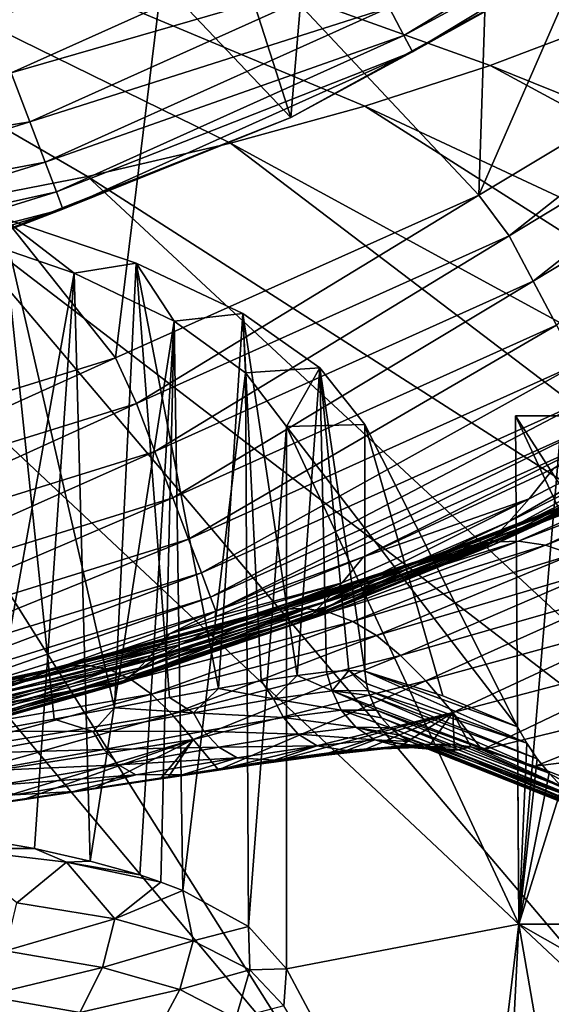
# Model space of a CAD drawing. Header units: metres. Extents: x -92 to 264, y -100 to 50.
# Tile 547 of 721: x 203.9 to 205.82, y 4.94 to 8.49. Entities that reach past the tile are written whole.
import ezdxf

# ---------------------------------------------------------------- set-up
doc = ezdxf.new("R2010")
doc.units = ezdxf.units.M
doc.layers.add('solid_21062050_01', color=7, linetype='CONTINUOUS')

msp = doc.modelspace()

# ---------------------------------------------------------------- linework, layer by layer
at = {"layer": 'solid_21062050_01'}
for points in [[(205.555817, 7.853329), (205.614304, 9.653666), (206.678879, 10.427173)], [(205.555817, 7.853329), (206.678879, 10.427173), (206.794083, 8.597695)], [(200, 10.326535, 178.373016), (203.604004, 7.815354, 184.767273), (204.145508, 7.920731, 184.474396)], [(200, 10.326535, 178.373016), (204.145508, 7.920731, 184.474396), (204.660294, 8.040545, 184.141418)], [(200, 10.326535, 178.373016), (204.660294, 8.040545, 184.141418), (205.145004, 8.174022, 183.770493)], [(200, 10.326535, 178.373016), (205.145004, 8.174022, 183.770493), (205.596497, 8.3203, 183.364014)], [(200, 10.326535, 178.373016), (205.596497, 8.3203, 183.364014), (206.011826, 8.478436, 182.924591)], [(200, 10.326535, 178.373016), (206.011826, 8.478436, 182.924591), (206.38829, 8.647404, 182.455078)], [(204.877975, 8.133759, -1.041631), (204.440552, 9.495459, -35.04163), (205.019958, 9.805163, -35.04163)], [(206.138748, 8.826874, -1.041631), (204.877975, 8.133759, -1.041631), (205.019958, 9.805163, -35.04163)], [(205.555817, 7.853329), (204.461288, 9.019773), (205.614304, 9.653666)], [(204.877975, 8.133759, -1.041631), (203.842117, 9.224312, -35.04163), (204.440552, 9.495459, -35.04163)], [(204.877975, 8.133759, -1.041631), (203.540283, 7.604127, -1.041631), (203.842117, 9.224312, -35.04163)], [(205.232544, 8.530224, -0.402698), (205.285583, 8.42916, -0.599173), (206.460953, 9.139695, -0.599173)], [(206.460953, 9.139695, -0.599173), (205.285583, 8.42916, -0.599173), (206.498917, 9.084689, -0.816342)], [(205.285583, 8.42916, -0.599173), (205.31665, 8.369979, -0.816342), (206.498917, 9.084689, -0.816342)], [(206.498917, 9.084689, -0.816342), (205.31665, 8.369979, -0.816342), (206.138748, 8.826874, -1.041631)], [(204.24649, 7.267087), (203.23793, 8.535375), (204.461288, 9.019773)], [(204.24649, 7.267087), (204.461288, 9.019773), (205.555817, 7.853329)], [(205.072464, 8.835236, -0.110815), (203.795151, 8.493019, -0.030477), (203.870514, 8.294285, -0.110815)], [(205.072464, 8.835236, -0.110815), (203.870514, 8.294285, -0.110815), (205.160263, 8.667953, -0.237061)], [(205.31665, 8.369979, -0.816342), (204.877975, 8.133759, -1.041631), (206.138748, 8.826874, -1.041631)], [(203.870514, 8.294285, -0.110815), (203.937515, 8.11764, -0.237061), (205.160263, 8.667953, -0.237061)], [(205.160263, 8.667953, -0.237061), (203.937515, 8.11764, -0.237061), (205.232544, 8.530224, -0.402698)], [(205.555817, 7.853329), (206.794083, 8.597695), (205.664612, 7.706869, 0.016375)], [(206.794083, 8.597695), (206.924515, 8.468657, 0.016375), (205.664612, 7.706869, 0.016375)], [(202.869263, 6.840722), (203.23793, 8.535375), (204.24649, 7.267087)], [(203.937515, 8.11764, -0.237061), (203.992661, 7.972202, -0.402698), (205.232544, 8.530224, -0.402698)], [(205.232544, 8.530224, -0.402698), (203.992661, 7.972202, -0.402698), (205.285583, 8.42916, -0.599173)], [(206.011826, 8.478436, 182.924591), (205.596497, 8.3203, 183.364014), (211.378647, 5.990846, 188.076157)], [(205.664612, 7.706869, 0.016375), (206.924515, 8.468657, 0.016375), (205.751633, 7.542884, 0.069336)], [(206.924515, 8.468657, 0.016375), (207.030823, 8.316445, 0.069336), (205.751633, 7.542884, 0.069336)], [(203.992661, 7.972202, -0.402698), (204.033142, 7.865481, -0.599173), (205.285583, 8.42916, -0.599173)], [(205.285583, 8.42916, -0.599173), (204.033142, 7.865481, -0.599173), (205.31665, 8.369979, -0.816342)], [(204.033142, 7.865481, -0.599173), (204.056839, 7.802988, -0.816342), (205.31665, 8.369979, -0.816342)], [(205.31665, 8.369979, -0.816342), (204.056839, 7.802988, -0.816342), (204.877975, 8.133759, -1.041631)], [(205.596497, 8.3203, 183.364014), (205.145004, 8.174022, 183.770493), (210.470001, 5.687558, 188.919159)], [(205.596497, 8.3203, 183.364014), (210.470001, 5.687558, 188.919159), (211.378647, 5.990846, 188.076157)], [(205.751633, 7.542884, 0.069336), (207.030823, 8.316445, 0.069336), (205.835449, 7.384994, 0.161324)], [(203.870514, 8.294285, -0.110815), (202.612137, 7.902157, -0.110815), (203.937515, 8.11764, -0.237061)], [(205.145004, 8.174022, 183.770493), (204.660294, 8.040545, 184.141418), (209.491074, 5.410564, 189.689133)], [(205.145004, 8.174022, 183.770493), (209.491074, 5.410564, 189.689133), (210.470001, 5.687558, 188.919159)], [(204.056839, 7.802988, -0.816342), (203.540283, 7.604127, -1.041631), (204.877975, 8.133759, -1.041631)], [(202.612137, 7.902157, -0.110815), (202.657349, 7.718724, -0.237061), (203.937515, 8.11764, -0.237061)], [(203.937515, 8.11764, -0.237061), (202.657349, 7.718724, -0.237061), (203.992661, 7.972202, -0.402698)], [(204.660294, 8.040545, 184.141418), (204.145508, 7.920731, 184.474396), (208.448486, 5.161725, 190.38089)], [(204.660294, 8.040545, 184.141418), (208.448486, 5.161725, 190.38089), (209.491074, 5.410564, 189.689133)], [(202.657349, 7.718724, -0.237061), (202.694565, 7.567698, -0.402698), (203.992661, 7.972202, -0.402698)], [(203.992661, 7.972202, -0.402698), (202.694565, 7.567698, -0.402698), (204.033142, 7.865481, -0.599173)], [(204.145508, 7.920731, 184.474396), (203.604004, 7.815354, 184.767273), (207.349258, 4.942711, 190.989807)], [(204.145508, 7.920731, 184.474396), (207.349258, 4.942711, 190.989807), (208.448486, 5.161725, 190.38089)], [(202.694565, 7.567698, -0.402698), (202.721878, 7.456878, -0.599173), (204.033142, 7.865481, -0.599173)], [(204.033142, 7.865481, -0.599173), (202.721878, 7.456878, -0.599173), (204.056839, 7.802988, -0.816342)], [(204.24649, 7.267087), (205.555817, 7.853329), (204.322311, 7.103072, 0.016375)], [(205.555817, 7.853329), (205.664612, 7.706869, 0.016375), (204.322311, 7.103072, 0.016375)], [(203.604004, 7.815354, 184.767273), (203.039291, 7.725092, 185.018158), (206.200806, 4.754991, 191.51181)], [(203.604004, 7.815354, 184.767273), (206.200806, 4.754991, 191.51181), (207.349258, 4.942711, 190.989807)], [(202.721878, 7.456878, -0.599173), (202.737885, 7.391983, -0.816342), (204.056839, 7.802988, -0.816342)], [(204.056839, 7.802988, -0.816342), (202.737885, 7.391983, -0.816342), (203.540283, 7.604127, -1.041631)], [(203.641739, 7.728739, 91.780235), (203.836411, 7.772741, 91.619888), (204.097366, 7.572123, 92.350945)], [(203.836411, 7.772741, 91.619888), (203.788971, 5.922117, 90.899048), (204.024841, 5.965082, 91.201424)], [(203.836411, 7.772741, 91.619888), (204.024841, 5.965082, 91.201424), (204.242889, 6.005802, 91.521667)], [(204.32016, 7.608472, 92.218483), (203.836411, 7.772741, 91.619888), (204.242889, 6.005802, 91.521667)], [(204.097366, 7.572123, 92.350945), (203.836411, 7.772741, 91.619888), (204.32016, 7.608472, 92.218483)], [(203.039291, 7.725092, 185.018158), (202.455048, 7.650528, 185.225449), (205.010895, 4.599821, 191.94339)], [(203.039291, 7.725092, 185.018158), (205.010895, 4.599821, 191.94339), (206.200806, 4.754991, 191.51181)], [(203.641739, 7.728739, 91.780235), (204.097366, 7.572123, 92.350945), (203.732193, 5.537655, 91.168312)], [(204.322311, 7.103072, 0.016375), (205.664612, 7.706869, 0.016375), (204.38858, 6.929653, 0.069336)], [(205.664612, 7.706869, 0.016375), (205.751633, 7.542884, 0.069336), (204.38858, 6.929653, 0.069336)], [(202.455048, 7.650528, 185.225449), (203.787521, 4.478241, 192.281677), (205.010895, 4.599821, 191.94339)], [(204.097366, 7.572123, 92.350945), (204.32016, 7.608472, 92.218483), (204.457947, 7.398983, 92.981865)], [(204.32016, 7.608472, 92.218483), (204.242889, 6.005802, 91.521667), (204.440979, 6.043039, 91.856979)], [(204.32016, 7.608472, 92.218483), (204.440979, 6.043039, 91.856979), (204.617416, 6.075665, 92.204376)], [(204.705109, 7.426646, 92.881065), (204.32016, 7.608472, 92.218483), (204.617416, 6.075665, 92.204376)], [(204.457947, 7.398983, 92.981865), (204.32016, 7.608472, 92.218483), (204.705109, 7.426646, 92.881065)], [(204.097366, 7.572123, 92.350945), (203.954422, 5.498468, 91.451729), (203.732193, 5.537655, 91.168312)], [(204.097366, 7.572123, 92.350945), (204.155334, 5.453872, 91.749466), (203.954422, 5.498468, 91.451729)], [(204.097366, 7.572123, 92.350945), (204.457947, 7.398983, 92.981865), (204.155334, 5.453872, 91.749466)], [(204.38858, 6.929653, 0.069336), (205.751633, 7.542884, 0.069336), (204.452393, 6.762676, 0.161324)], [(205.751633, 7.542884, 0.069336), (205.835449, 7.384994, 0.161324), (204.452393, 6.762676, 0.161324)], [(204.457947, 7.398983, 92.981865), (204.705109, 7.426646, 92.881065), (204.715164, 7.21331, 93.658463)], [(204.705109, 7.426646, 92.881065), (204.617416, 6.075665, 92.204376), (204.770935, 6.102611, 92.560753)], [(204.705109, 7.426646, 92.881065), (204.770935, 6.102611, 92.560753), (204.900681, 6.122799, 92.922821)], [(204.982361, 7.231396, 93.59256), (204.705109, 7.426646, 92.881065), (204.900681, 6.122799, 92.922821)], [(204.715164, 7.21331, 93.658463), (204.705109, 7.426646, 92.881065), (204.982361, 7.231396, 93.59256)], [(204.457947, 7.398983, 92.981865), (204.33374, 5.403597, 92.059433), (204.155334, 5.453872, 91.749466)], [(204.457947, 7.398983, 92.981865), (204.409927, 5.377802, 92.209488), (204.33374, 5.403597, 92.059433)], [(204.457947, 7.398983, 92.981865), (204.488739, 5.347496, 92.379562), (204.409927, 5.377802, 92.209488)], [(204.452393, 6.762676, 0.161324), (205.835449, 7.384994, 0.161324), (204.509399, 6.61341, 0.29021)], [(204.457947, 7.398983, 92.981865), (204.715164, 7.21331, 93.658463), (204.488739, 5.347496, 92.379562)], [(205.835449, 7.384994, 0.161324), (205.910309, 7.243841, 0.29021), (204.509399, 6.61341, 0.29021)], [(202.869263, 6.840722), (204.24649, 7.267087), (202.916672, 6.666759, 0.016375)], [(204.24649, 7.267087), (204.322311, 7.103072, 0.016375), (202.916672, 6.666759, 0.016375)], [(204.509399, 6.61341, 0.29021), (205.910309, 7.243841, 0.29021), (204.555771, 6.491848, 0.449018)], [(205.910309, 7.243841, 0.29021), (205.971207, 7.128871, 0.449018), (204.555771, 6.491848, 0.449018)], [(204.715164, 7.21331, 93.658463), (204.725815, 5.217655, 93.04229), (204.488739, 5.347496, 92.379562)], [(204.715164, 7.21331, 93.658463), (204.982361, 7.231396, 93.59256), (204.862976, 7.019379, 94.36515)], [(204.715164, 7.21331, 93.658463), (204.862976, 7.019379, 94.36515), (204.725815, 5.217655, 93.04229)], [(204.862976, 7.019379, 94.36515), (204.982361, 7.231396, 93.59256), (205.145416, 7.027172, 94.336754)], [(204.982361, 7.231396, 93.59256), (204.900681, 6.122799, 92.922821), (205.006271, 6.13571, 93.287743)], [(204.982361, 7.231396, 93.59256), (205.087753, 6.140995, 93.653091), (205.145416, 6.13854, 94.01683)], [(204.982361, 7.231396, 93.59256), (205.145416, 6.13854, 94.01683), (205.145416, 7.027172, 94.336754)], [(204.982361, 7.231396, 93.59256), (205.006271, 6.13571, 93.287743), (205.087753, 6.140995, 93.653091)], [(202.916672, 6.666759, 0.016375), (204.322311, 7.103072, 0.016375), (202.961319, 6.486561, 0.069336)], [(204.322311, 7.103072, 0.016375), (204.38858, 6.929653, 0.069336), (202.961319, 6.486561, 0.069336)], [(204.555771, 6.491848, 0.449018), (205.971207, 7.128871, 0.449018), (204.589035, 6.404615, 0.627105)], [(205.971207, 7.128871, 0.449018), (206.014893, 7.046362, 0.627105), (204.589035, 6.404615, 0.627105)], [(205.665466, 6.677839, 14.811359), (206.390564, 7.098109, 8.207715), (206.310349, 7.001498, 15.090982)], [(205.665466, 6.677839, 14.811359), (205.736877, 6.759016, 8.061646), (206.390564, 7.098109, 8.207715)], [(205.736877, 6.759016, 8.061646), (205.825027, 6.867945, 0.99065), (206.390564, 7.098109, 8.207715)], [(204.589035, 6.404615, 0.627105), (206.014893, 7.046362, 0.627105), (204.608429, 6.35382, 0.812403)], [(206.014893, 7.046362, 0.627105), (206.040359, 6.998327, 0.812403), (204.608429, 6.35382, 0.812403)], [(204.862976, 7.019379, 94.36515), (205.145416, 7.027172, 94.336754), (205.694702, 5.937595, 98.30719)], [(205.145416, 7.027172, 94.336754), (205.426666, 6.0495, 96.21859), (205.694702, 5.937595, 98.30719)], [(205.145416, 7.027172, 94.336754), (205.145416, 6.13854, 94.01683), (205.426666, 6.0495, 96.21859)], [(206.84787, 4.572523, 110.461136), (205.687805, 7.058738, 101.401329), (207.271851, 4.60222, 110.352921)], [(205.855469, 7.058738, 101.401329), (207.271851, 4.60222, 110.352921), (205.687805, 7.058738, 101.401329)], [(206.84787, 4.572523, 110.461136), (205.699539, 5.226477, 100.898514), (205.687805, 7.058738, 101.401329)], [(205.855469, 7.058738, 101.401329), (205.687805, 7.058738, 101.401329), (205.699539, 5.226477, 100.898514)], [(205.855469, 5.226477, 100.898514), (205.855469, 7.058738, 101.401329), (205.699539, 5.226477, 100.898514)], [(204.608429, 6.35382, 0.812403), (206.040359, 6.998327, 0.812403), (205.140625, 6.54972, 0.990973)], [(204.862976, 7.019379, 94.36515), (204.862976, 5.064936, 93.722267), (204.725815, 5.217655, 93.04229)], [(205.699539, 5.226477, 100.898514), (204.862976, 7.019379, 94.36515), (205.694702, 5.937595, 98.30719)], [(205.699539, 5.226477, 100.898514), (204.862976, 5.064936, 93.722267), (204.862976, 7.019379, 94.36515)], [(206.040359, 6.998327, 0.812403), (205.825027, 6.867945, 0.99065), (205.140625, 6.54972, 0.990973)], [(205.615112, 6.622885, 21.247562), (206.310349, 7.001498, 15.090982), (206.254059, 6.934315, 21.649176)], [(205.615112, 6.622885, 21.247562), (205.665466, 6.677839, 14.811359), (206.310349, 7.001498, 15.090982)], [(205.763214, 6.675045, 49.381737), (206.336578, 6.929773, 45.033054), (206.427979, 6.975701, 50.21999)], [(205.85997, 6.723877, 54.251129), (205.763214, 6.675045, 49.381737), (206.427979, 6.975701, 50.21999)], [(202.961319, 6.486561, 0.069336), (204.38858, 6.929653, 0.069336), (203.004318, 6.313053, 0.161324)], [(204.38858, 6.929653, 0.069336), (204.452393, 6.762676, 0.161324), (203.004318, 6.313053, 0.161324)], [(205.589417, 6.592689, 27.388514), (206.254059, 6.934315, 21.649176), (206.225998, 6.895376, 27.901384)], [(205.589417, 6.592689, 27.388514), (205.615112, 6.622885, 21.247562), (206.254059, 6.934315, 21.649176)], [(205.683075, 6.632251, 44.258125), (206.268845, 6.897089, 39.58366), (206.336578, 6.929773, 45.033054)], [(205.763214, 6.675045, 49.381737), (205.683075, 6.632251, 44.258125), (206.336578, 6.929773, 45.033054)], [(205.591904, 6.586023, 33.26038), (205.589417, 6.592689, 27.388514), (206.225998, 6.895376, 27.901384)], [(205.591904, 6.586023, 33.26038), (206.225998, 6.895376, 27.901384), (206.230408, 6.883746, 33.873405)], [(205.624359, 6.600806, 38.883327), (205.591904, 6.586023, 33.26038), (206.230408, 6.883746, 33.873405)], [(205.624359, 6.600806, 38.883327), (206.230408, 6.883746, 33.873405), (206.268845, 6.897089, 39.58366)], [(205.683075, 6.632251, 44.258125), (205.624359, 6.600806, 38.883327), (206.268845, 6.897089, 39.58366)], [(205.699142, 6.606774, 74.696388), (206.318451, 6.880954, 71.225342), (206.429321, 6.888179, 74.873024)], [(205.699142, 6.606774, 74.696388), (206.429321, 6.888179, 74.873024), (205.796692, 6.592227, 78.116188)], [(205.796692, 6.592227, 78.116188), (206.429321, 6.888179, 74.873024), (206.536942, 6.876924, 78.30677)], [(205.140625, 6.54972, 0.990973), (205.825027, 6.867945, 0.99065), (205.736877, 6.759016, 8.061646)], [(205.49324, 6.583632, 67.193497), (206.084274, 6.819428, 63.228561), (206.202469, 6.856769, 67.346741)], [(205.49324, 6.583632, 67.193497), (206.202469, 6.856769, 67.346741), (205.598465, 6.60341, 71.061348)], [(205.598465, 6.60341, 71.061348), (206.202469, 6.856769, 67.346741), (206.318451, 6.880954, 71.225342)], [(205.598465, 6.60341, 71.061348), (206.318451, 6.880954, 71.225342), (205.699142, 6.606774, 74.696388)], [(205.796692, 6.592227, 78.116188), (206.536942, 6.876924, 78.30677), (205.893356, 6.558658, 81.34008)], [(205.3862, 6.550951, 63.084469), (205.968552, 6.773581, 58.865219), (206.084274, 6.819428, 63.228561)], [(205.3862, 6.550951, 63.084469), (206.084274, 6.819428, 63.228561), (205.49324, 6.583632, 67.193497)], [(203.004318, 6.313053, 0.161324), (204.452393, 6.762676, 0.161324), (203.04274, 6.157957, 0.29021)], [(204.452393, 6.762676, 0.161324), (204.509399, 6.61341, 0.29021), (203.04274, 6.157957, 0.29021)], [(205.000854, 6.389027, 14.768944), (205.736877, 6.759016, 8.061646), (205.665466, 6.677839, 14.811359)], [(205.063263, 6.45645, 8.039987), (205.736877, 6.759016, 8.061646), (205.000854, 6.389027, 14.768944)], [(205.140625, 6.54972, 0.990973), (205.736877, 6.759016, 8.061646), (205.063263, 6.45645, 8.039987)], [(205.281509, 6.509539, 58.728893), (205.85997, 6.723877, 54.251129), (205.968552, 6.773581, 58.865219)], [(205.281509, 6.509539, 58.728893), (205.968552, 6.773581, 58.865219), (205.3862, 6.550951, 63.084469)], [(205.183304, 6.463567, 54.121426), (205.763214, 6.675045, 49.381737), (205.85997, 6.723877, 54.251129)], [(205.183304, 6.463567, 54.121426), (205.85997, 6.723877, 54.251129), (205.281509, 6.509539, 58.728893)], [(204.957321, 6.345705, 21.185144), (205.665466, 6.677839, 14.811359), (205.615112, 6.622885, 21.247562)], [(205.000854, 6.389027, 14.768944), (205.665466, 6.677839, 14.811359), (204.957321, 6.345705, 21.185144)], [(205.095749, 6.417299, 49.25798), (205.683075, 6.632251, 44.258125), (205.763214, 6.675045, 49.381737)], [(205.095749, 6.417299, 49.25798), (205.763214, 6.675045, 49.381737), (205.183304, 6.463567, 54.121426)], [(203.04274, 6.157957, 0.29021), (204.509399, 6.61341, 0.29021), (203.073975, 6.031659, 0.449018)], [(204.509399, 6.61341, 0.29021), (204.555771, 6.491848, 0.449018), (203.073975, 6.031659, 0.449018)], [(204.843063, 6.361083, 70.310226), (205.49324, 6.583632, 67.193497), (205.598465, 6.60341, 71.061348)], [(204.932022, 6.363526, 73.926918), (204.843063, 6.361083, 70.310226), (205.598465, 6.60341, 71.061348)], [(204.932022, 6.363526, 73.926918), (205.598465, 6.60341, 71.061348), (205.699142, 6.606774, 74.696388)], [(205.017838, 6.349194, 77.329071), (204.932022, 6.363526, 73.926918), (205.699142, 6.606774, 74.696388)], [(204.935806, 6.32472, 27.307411), (205.615112, 6.622885, 21.247562), (205.589417, 6.592689, 27.388514)], [(204.957321, 6.345705, 21.185144), (205.615112, 6.622885, 21.247562), (204.935806, 6.32472, 27.307411)], [(204.969513, 6.34291, 38.774593), (205.591904, 6.586023, 33.26038), (205.624359, 6.600806, 38.883327)], [(204.969513, 6.34291, 38.774593), (205.624359, 6.600806, 38.883327), (205.023071, 6.375457, 44.140907)], [(205.017838, 6.349194, 77.329071), (205.699142, 6.606774, 74.696388), (205.796692, 6.592227, 78.116188)], [(205.023071, 6.375457, 44.140907), (205.624359, 6.600806, 38.883327), (205.683075, 6.632251, 44.258125)], [(205.023071, 6.375457, 44.140907), (205.683075, 6.632251, 44.258125), (205.095749, 6.417299, 49.25798)], [(204.750381, 6.343493, 66.462845), (205.3862, 6.550951, 63.084469), (205.49324, 6.583632, 67.193497)], [(204.843063, 6.361083, 70.310226), (204.750381, 6.343493, 66.462845), (205.49324, 6.583632, 67.193497)], [(204.935806, 6.32472, 27.307411), (205.589417, 6.592689, 27.388514), (204.939331, 6.324526, 33.163429)], [(204.939331, 6.324526, 33.163429), (205.589417, 6.592689, 27.388514), (205.591904, 6.586023, 33.26038)], [(204.939331, 6.324526, 33.163429), (205.591904, 6.586023, 33.26038), (204.969513, 6.34291, 38.774593)], [(205.102264, 6.317033, 80.536087), (205.017838, 6.349194, 77.329071), (205.796692, 6.592227, 78.116188)], [(205.102264, 6.317033, 80.536087), (205.796692, 6.592227, 78.116188), (205.893356, 6.558658, 81.34008)], [(204.605026, 6.333593, 0.991283), (205.140625, 6.54972, 0.990973), (205.063263, 6.45645, 8.039987)], [(204.608429, 6.35382, 0.812403), (205.140625, 6.54972, 0.990973), (204.605026, 6.333593, 0.991283)], [(204.656799, 6.314056, 62.378109), (205.281509, 6.509539, 58.728893), (205.3862, 6.550951, 63.084469)], [(204.750381, 6.343493, 66.462845), (204.656799, 6.314056, 62.378109), (205.3862, 6.550951, 63.084469)], [(205.187088, 6.265993, 83.567398), (205.102264, 6.317033, 80.536087), (205.893356, 6.558658, 81.34008)], [(205.187088, 6.265993, 83.567398), (205.893356, 6.558658, 81.34008), (205.991348, 6.504953, 84.387383)], [(204.565781, 6.276372, 58.051048), (205.183304, 6.463567, 54.121426), (205.281509, 6.509539, 58.728893)], [(204.656799, 6.314056, 62.378109), (204.565781, 6.276372, 58.051048), (205.281509, 6.509539, 58.728893)], [(205.274078, 6.195024, 86.442177), (205.187088, 6.265993, 83.567398), (205.991348, 6.504953, 84.387383)], [(205.274078, 6.195024, 86.442177), (205.991348, 6.504953, 84.387383), (206.092941, 6.430026, 87.276825)], [(203.073975, 6.031659, 0.449018), (204.555771, 6.491848, 0.449018), (203.09639, 5.941031, 0.627105)], [(204.555771, 6.491848, 0.449018), (204.589035, 6.404615, 0.627105), (203.09639, 5.941031, 0.627105)], [(204.480774, 6.234042, 53.476692), (205.095749, 6.417299, 49.25798), (205.183304, 6.463567, 54.121426)], [(204.565781, 6.276372, 58.051048), (204.480774, 6.234042, 53.476692), (205.183304, 6.463567, 54.121426)], [(204.321503, 6.139465, 14.568777), (205.063263, 6.45645, 8.039987), (205.000854, 6.389027, 14.768944)], [(204.321503, 6.139465, 14.568777), (204.373871, 6.194045, 7.935647), (205.063263, 6.45645, 8.039987)], [(204.373871, 6.194045, 7.935647), (204.440613, 6.27279, 0.991384), (205.063263, 6.45645, 8.039987)], [(204.440613, 6.27279, 0.991384), (204.605026, 6.333593, 0.991283), (205.063263, 6.45645, 8.039987)], [(205.365112, 6.103187, 89.17643), (205.274078, 6.195024, 86.442177), (206.092941, 6.430026, 87.276825)], [(205.365112, 6.103187, 89.17643), (206.092941, 6.430026, 87.276825), (206.200562, 6.332953, 90.023514)], [(203.09639, 5.941031, 0.627105), (204.589035, 6.404615, 0.627105), (203.109451, 5.888252, 0.812403)], [(204.589035, 6.404615, 0.627105), (204.608429, 6.35382, 0.812403), (203.109451, 5.888252, 0.812403)], [(204.285202, 6.106551, 20.897238), (205.000854, 6.389027, 14.768944), (204.957321, 6.345705, 21.185144)], [(204.285202, 6.106551, 20.897238), (204.321503, 6.139465, 14.568777), (205.000854, 6.389027, 14.768944)], [(204.405243, 6.190803, 48.65213), (205.023071, 6.375457, 44.140907), (205.095749, 6.417299, 49.25798)], [(204.480774, 6.234042, 53.476692), (204.405243, 6.190803, 48.65213), (205.095749, 6.417299, 49.25798)], [(203.109451, 5.888252, 0.812403), (204.608429, 6.35382, 0.812403), (203.724945, 6.036952, 0.99185)], [(204.608429, 6.35382, 0.812403), (204.440613, 6.27279, 0.991384), (203.724945, 6.036952, 0.99185)], [(204.081268, 6.15739, 70.043373), (204.750381, 6.343493, 66.462845), (204.843063, 6.361083, 70.310226)], [(204.081268, 6.15739, 70.043373), (204.843063, 6.361083, 70.310226), (204.157852, 6.157019, 73.6492)], [(204.157852, 6.157019, 73.6492), (204.843063, 6.361083, 70.310226), (204.932022, 6.363526, 73.926918)], [(204.157852, 6.157019, 73.6492), (204.932022, 6.363526, 73.926918), (204.231598, 6.140462, 77.039734)], [(204.231598, 6.140462, 77.039734), (204.932022, 6.363526, 73.926918), (205.017838, 6.349194, 77.329071)], [(204.342728, 6.150857, 43.581291), (204.969513, 6.34291, 38.774593), (205.023071, 6.375457, 44.140907)], [(204.405243, 6.190803, 48.65213), (204.342728, 6.150857, 43.581291), (205.023071, 6.375457, 44.140907)], [(204.608429, 6.35382, 0.812403), (204.605026, 6.333593, 0.991283), (204.440613, 6.27279, 0.991384)], [(204.001633, 6.143189, 66.206421), (204.656799, 6.314056, 62.378109), (204.750381, 6.343493, 66.462845)], [(204.001633, 6.143189, 66.206421), (204.750381, 6.343493, 66.462845), (204.081268, 6.15739, 70.043373)], [(204.231598, 6.140462, 77.039734), (205.017838, 6.349194, 77.329071), (204.303925, 6.106691, 80.234871)], [(204.267471, 6.093332, 26.939112), (204.957321, 6.345705, 21.185144), (204.935806, 6.32472, 27.307411)], [(204.267471, 6.093332, 26.939112), (204.285202, 6.106551, 20.897238), (204.957321, 6.345705, 21.185144)], [(204.270813, 6.098041, 32.72229), (204.267471, 6.093332, 26.939112), (204.935806, 6.32472, 27.307411)], [(204.270813, 6.098041, 32.72229), (204.935806, 6.32472, 27.307411), (204.939331, 6.324526, 33.163429)], [(204.296738, 6.118504, 38.269554), (204.270813, 6.098041, 32.72229), (204.939331, 6.324526, 33.163429)], [(204.296738, 6.118504, 38.269554), (204.939331, 6.324526, 33.163429), (204.969513, 6.34291, 38.774593)], [(204.342728, 6.150857, 43.581291), (204.296738, 6.118504, 38.269554), (204.969513, 6.34291, 38.774593)], [(204.303925, 6.106691, 80.234871), (205.017838, 6.349194, 77.329071), (205.102264, 6.317033, 80.536087)], [(204.303925, 6.106691, 80.234871), (205.102264, 6.317033, 80.536087), (204.376205, 6.054678, 83.254539)], [(204.376205, 6.054678, 83.254539), (205.102264, 6.317033, 80.536087), (205.187088, 6.265993, 83.567398)], [(205.462158, 5.989612, 91.783691), (205.365112, 6.103187, 89.17643), (206.200562, 6.332953, 90.023514)], [(205.462158, 5.989612, 91.783691), (206.200562, 6.332953, 90.023514), (206.316666, 6.212874, 92.641243)], [(203.921387, 6.117421, 62.132195), (204.565781, 6.276372, 58.051048), (204.656799, 6.314056, 62.378109)], [(203.921387, 6.117421, 62.132195), (204.656799, 6.314056, 62.378109), (204.001633, 6.143189, 66.206421)], [(203.724945, 6.036952, 0.99185), (204.440613, 6.27279, 0.991384), (204.373871, 6.194045, 7.935647)], [(203.843414, 6.083286, 57.815929), (204.480774, 6.234042, 53.476692), (204.565781, 6.276372, 58.051048)], [(203.843414, 6.083286, 57.815929), (204.565781, 6.276372, 58.051048), (203.921387, 6.117421, 62.132195)], [(204.376205, 6.054678, 83.254539), (205.187088, 6.265993, 83.567398), (204.44989, 5.9834, 86.118523)], [(204.44989, 5.9834, 86.118523), (205.187088, 6.265993, 83.567398), (205.274078, 6.195024, 86.442177)], [(203.770599, 6.043986, 53.252865), (204.405243, 6.190803, 48.65213), (204.480774, 6.234042, 53.476692)], [(203.770599, 6.043986, 53.252865), (204.480774, 6.234042, 53.476692), (203.843414, 6.083286, 57.815929)], [(205.567673, 5.854095, 94.270569), (205.462158, 5.989612, 91.783691), (206.316666, 6.212874, 92.641243)], [(205.567673, 5.854095, 94.270569), (206.316666, 6.212874, 92.641243), (206.443756, 6.068925, 95.143784)], [(203.626831, 5.927141, 14.498737), (204.373871, 6.194045, 7.935647), (204.321503, 6.139465, 14.568777)], [(203.669189, 5.970624, 7.899493), (204.373871, 6.194045, 7.935647), (203.626831, 5.927141, 14.498737)], [(203.724945, 6.036952, 0.99185), (204.373871, 6.194045, 7.935647), (203.669189, 5.970624, 7.899493)], [(203.705826, 6.002887, 48.44075), (204.342728, 6.150857, 43.581291), (204.405243, 6.190803, 48.65213)], [(203.705826, 6.002887, 48.44075), (204.405243, 6.190803, 48.65213), (203.770599, 6.043986, 53.252865)], [(204.44989, 5.9834, 86.118523), (205.274078, 6.195024, 86.442177), (204.526413, 5.8919, 88.843506)], [(204.526413, 5.8919, 88.843506), (205.274078, 6.195024, 86.442177), (205.365112, 6.103187, 89.17643)], [(204.001633, 6.143189, 66.206421), (203.263626, 5.985892, 67.646126), (203.195145, 5.966967, 63.537235)], [(203.921387, 6.117421, 62.132195), (204.001633, 6.143189, 66.206421), (203.195145, 5.966967, 63.537235)], [(204.081268, 6.15739, 70.043373), (203.330627, 5.991324, 71.502861), (203.263626, 5.985892, 67.646126)], [(204.001633, 6.143189, 66.206421), (204.081268, 6.15739, 70.043373), (203.263626, 5.985892, 67.646126)], [(204.081268, 6.15739, 70.043373), (204.157852, 6.157019, 73.6492), (203.330627, 5.991324, 71.502861)], [(204.157852, 6.157019, 73.6492), (203.39473, 5.980686, 75.117661), (203.330627, 5.991324, 71.502861)], [(204.157852, 6.157019, 73.6492), (204.231598, 6.140462, 77.039734), (203.39473, 5.980686, 75.117661)], [(204.231598, 6.140462, 77.039734), (203.456802, 5.952693, 78.511673), (203.39473, 5.980686, 75.117661)], [(204.231598, 6.140462, 77.039734), (204.303925, 6.106691, 80.234871), (203.456802, 5.952693, 78.511673)], [(203.597992, 5.903543, 20.795601), (204.321503, 6.139465, 14.568777), (204.285202, 6.106551, 20.897238)], [(203.626831, 5.927141, 14.498737), (204.321503, 6.139465, 14.568777), (203.597992, 5.903543, 20.795601)], [(203.652008, 5.963821, 43.384579), (204.296738, 6.118504, 38.269554), (204.342728, 6.150857, 43.581291)], [(203.652008, 5.963821, 43.384579), (204.342728, 6.150857, 43.581291), (203.705826, 6.002887, 48.44075)], [(205.027191, 6.067232, 93.31131), (205.087753, 6.140995, 93.653091), (205.006271, 6.13571, 93.287743)], [(205.027191, 6.067232, 93.31131), (205.15654, 6.068526, 94.012993), (205.087753, 6.140995, 93.653091)], [(205.087753, 6.140995, 93.653091), (205.15654, 6.068526, 94.012993), (205.150604, 6.093489, 94.01461)], [(205.087753, 6.140995, 93.653091), (205.150604, 6.093489, 94.01461), (205.145416, 6.13854, 94.01683)], [(205.145416, 6.13854, 94.01683), (205.728439, 5.87802, 98.524284), (205.694702, 5.937595, 98.30719)], [(205.426666, 6.0495, 96.21859), (205.145416, 6.13854, 94.01683), (205.694702, 5.937595, 98.30719)], [(205.145416, 6.13854, 94.01683), (205.150604, 6.093489, 94.01461), (205.728439, 5.87802, 98.524284)], [(203.921387, 6.117421, 62.132195), (203.195145, 5.966967, 63.537235), (203.127762, 5.937729, 59.17107)], [(203.843414, 6.083286, 57.815929), (203.921387, 6.117421, 62.132195), (203.127762, 5.937729, 59.17107)], [(204.303925, 6.106691, 80.234871), (203.518036, 5.906227, 81.707481), (203.456802, 5.952693, 78.511673)], [(204.303925, 6.106691, 80.234871), (204.376205, 6.054678, 83.254539), (203.518036, 5.906227, 81.707481)], [(203.584702, 5.897649, 26.808212), (204.285202, 6.106551, 20.897238), (204.267471, 6.093332, 26.939112)], [(203.597992, 5.903543, 20.795601), (204.285202, 6.106551, 20.897238), (203.584702, 5.897649, 26.808212)], [(203.612091, 5.930707, 38.090656), (204.270813, 6.098041, 32.72229), (204.296738, 6.118504, 38.269554)], [(203.612091, 5.930707, 38.090656), (204.296738, 6.118504, 38.269554), (203.652008, 5.963821, 43.384579)], [(204.526413, 5.8919, 88.843506), (205.365112, 6.103187, 89.17643), (204.617874, 5.782178, 91.437241)], [(204.617874, 5.782178, 91.437241), (205.365112, 6.103187, 89.17643), (205.462158, 5.989612, 91.783691)], [(204.816086, 6.038763, 92.629501), (204.900681, 6.122799, 92.922821), (204.770935, 6.102611, 92.560753)], [(204.816086, 6.038763, 92.629501), (205.027191, 6.067232, 93.31131), (204.900681, 6.122799, 92.922821)], [(205.027191, 6.067232, 93.31131), (205.006271, 6.13571, 93.287743), (204.900681, 6.122799, 92.922821)], [(203.584702, 5.897649, 26.808212), (204.267471, 6.093332, 26.939112), (203.588974, 5.907463, 32.565292)], [(203.588974, 5.907463, 32.565292), (204.267471, 6.093332, 26.939112), (204.270813, 6.098041, 32.72229)], [(203.588974, 5.907463, 32.565292), (204.270813, 6.098041, 32.72229), (203.612091, 5.930707, 38.090656)], [(204.527679, 5.98797, 91.977051), (204.617416, 6.075665, 92.204376), (204.440979, 6.043039, 91.856979)], [(204.527679, 5.98797, 91.977051), (204.816086, 6.038763, 92.629501), (204.617416, 6.075665, 92.204376)], [(204.816086, 6.038763, 92.629501), (204.770935, 6.102611, 92.560753), (204.617416, 6.075665, 92.204376)], [(205.027191, 6.067232, 93.31131), (205.162521, 6.049781, 94.011589), (205.15654, 6.068526, 94.012993)], [(205.150604, 6.093489, 94.01461), (205.15654, 6.068526, 94.012993), (205.728439, 5.87802, 98.524284)], [(205.15654, 6.068526, 94.012993), (205.766663, 5.822219, 98.727623), (205.728439, 5.87802, 98.524284)], [(205.15654, 6.068526, 94.012993), (205.162521, 6.049781, 94.011589), (205.766663, 5.822219, 98.727623)], [(205.758545, 5.795401, 95.747849), (205.567673, 5.854095, 94.270569), (206.443756, 6.068925, 95.143784)], [(205.758545, 5.795401, 95.747849), (206.443756, 6.068925, 95.143784), (206.58429, 5.900227, 97.544823)], [(204.376205, 6.054678, 83.254539), (203.57962, 5.840171, 84.727654), (203.518036, 5.906227, 81.707481)], [(204.376205, 6.054678, 83.254539), (204.44989, 5.9834, 86.118523), (203.57962, 5.840171, 84.727654)], [(204.527679, 5.98797, 91.977051), (204.440979, 6.043039, 91.856979), (204.242889, 6.005802, 91.521667)], [(204.85141, 5.970665, 92.618835), (204.816086, 6.038763, 92.629501), (204.527679, 5.98797, 91.977051)], [(205.060181, 5.997614, 93.303322), (205.027191, 6.067232, 93.31131), (204.816086, 6.038763, 92.629501)], [(204.85141, 5.970665, 92.618835), (205.060181, 5.997614, 93.303322), (204.816086, 6.038763, 92.629501)], [(205.027191, 6.067232, 93.31131), (205.186859, 5.99774, 94.006691), (205.180847, 6.008423, 94.007828)], [(205.060181, 5.997614, 93.303322), (205.186859, 5.99774, 94.006691), (205.027191, 6.067232, 93.31131)], [(205.027191, 6.067232, 93.31131), (205.180847, 6.008423, 94.007828), (205.162521, 6.049781, 94.011589)], [(205.162521, 6.049781, 94.011589), (205.809082, 5.770062, 98.917679), (205.766663, 5.822219, 98.727623)], [(205.162521, 6.049781, 94.011589), (205.180847, 6.008423, 94.007828), (205.809082, 5.770062, 98.917679)], [(204.16597, 5.920517, 91.363159), (204.242889, 6.005802, 91.521667), (204.024841, 5.965082, 91.201424)], [(204.16597, 5.920517, 91.363159), (204.527679, 5.98797, 91.977051), (204.242889, 6.005802, 91.521667)], [(205.112564, 5.936074, 93.29039), (205.060181, 5.997614, 93.303322), (204.85141, 5.970665, 92.618835)], [(205.060181, 5.997614, 93.303322), (205.20517, 5.970345, 94.00341), (205.186859, 5.99774, 94.006691)], [(205.112564, 5.936074, 93.29039), (205.237366, 5.934085, 93.998062), (205.060181, 5.997614, 93.303322)], [(205.060181, 5.997614, 93.303322), (205.237366, 5.934085, 93.998062), (205.20517, 5.970345, 94.00341)], [(205.180847, 6.008423, 94.007828), (205.186859, 5.99774, 94.006691), (205.809082, 5.770062, 98.917679)], [(205.186859, 5.99774, 94.006691), (205.855469, 5.721415, 99.094955), (205.809082, 5.770062, 98.917679)], [(205.186859, 5.99774, 94.006691), (205.20517, 5.970345, 94.00341), (205.855469, 5.721415, 99.094955)], [(204.44989, 5.9834, 86.118523), (203.642761, 5.75343, 87.593391), (203.57962, 5.840171, 84.727654)], [(204.44989, 5.9834, 86.118523), (204.526413, 5.8919, 88.843506), (203.642761, 5.75343, 87.593391)], [(204.16597, 5.920517, 91.363159), (204.024841, 5.965082, 91.201424), (203.788971, 5.922117, 90.899048)], [(204.564697, 5.921475, 91.962677), (204.527679, 5.98797, 91.977051), (204.16597, 5.920517, 91.363159)], [(204.564697, 5.921475, 91.962677), (204.85141, 5.970665, 92.618835), (204.527679, 5.98797, 91.977051)], [(204.904984, 5.911463, 92.60083), (204.85141, 5.970665, 92.618835), (204.564697, 5.921475, 91.962677)], [(204.819748, 5.81245, 91.783417), (204.617874, 5.782178, 91.437241), (205.462158, 5.989612, 91.783691)], [(204.993423, 5.836946, 92.128708), (204.819748, 5.81245, 91.783417), (205.462158, 5.989612, 91.783691)], [(204.904984, 5.911463, 92.60083), (205.112564, 5.936074, 93.29039), (204.85141, 5.970665, 92.618835)], [(205.145264, 5.855951, 92.482384), (204.993423, 5.836946, 92.128708), (205.462158, 5.989612, 91.783691)], [(205.274948, 5.868802, 92.843185), (205.145264, 5.855951, 92.482384), (205.462158, 5.989612, 91.783691)], [(205.20517, 5.970345, 94.00341), (205.9198, 5.674874, 99.452446), (205.855469, 5.721415, 99.094955)], [(205.20517, 5.970345, 94.00341), (205.237366, 5.934085, 93.998062), (205.9198, 5.674874, 99.452446)], [(205.382141, 5.874907, 93.210197), (205.274948, 5.868802, 92.843185), (205.462158, 5.989612, 91.783691)], [(205.466385, 5.873739, 93.582428), (205.382141, 5.874907, 93.210197), (205.462158, 5.989612, 91.783691)], [(205.5271, 5.864856, 93.958748), (205.462158, 5.989612, 91.783691), (205.567673, 5.854095, 94.270569)], [(205.5271, 5.864856, 93.958748), (205.466385, 5.873739, 93.582428), (205.462158, 5.989612, 91.783691)], [(204.904984, 5.911463, 92.60083), (205.180481, 5.890746, 93.273453), (205.112564, 5.936074, 93.29039)], [(205.112564, 5.936074, 93.29039), (205.307968, 5.884069, 93.987335), (205.26947, 5.907448, 93.99305)], [(205.112564, 5.936074, 93.29039), (205.180481, 5.890746, 93.273453), (205.307968, 5.884069, 93.987335)], [(205.112564, 5.936074, 93.29039), (205.26947, 5.907448, 93.99305), (205.237366, 5.934085, 93.998062)], [(205.237366, 5.934085, 93.998062), (205.26947, 5.907448, 93.99305), (205.9198, 5.674874, 99.452446)], [(205.699539, 5.226477, 100.898514), (205.694702, 5.937595, 98.30719), (205.728439, 5.87802, 98.524284)], [(204.526413, 5.8919, 88.843506), (203.716171, 5.646825, 90.31218), (203.642761, 5.75343, 87.593391)], [(204.526413, 5.8919, 88.843506), (203.91127, 5.674922, 90.513168), (203.716171, 5.646825, 90.31218)], [(203.734741, 5.842642, 90.797005), (204.16597, 5.920517, 91.363159), (203.788971, 5.922117, 90.899048)], [(204.20372, 5.855623, 91.344131), (204.16597, 5.920517, 91.363159), (203.734741, 5.842642, 90.797005)], [(204.526413, 5.8919, 88.843506), (204.169952, 5.713534, 90.811119), (203.91127, 5.674922, 90.513168)], [(204.20372, 5.855623, 91.344131), (204.564697, 5.921475, 91.962677), (204.16597, 5.920517, 91.363159)], [(204.526413, 5.8919, 88.843506), (204.407883, 5.749939, 91.123314), (204.169952, 5.713534, 90.811119)], [(204.618515, 5.864631, 91.938789), (204.564697, 5.921475, 91.962677), (204.20372, 5.855623, 91.344131)], [(204.526413, 5.8919, 88.843506), (204.434845, 5.754087, 91.161407), (204.407883, 5.749939, 91.123314)], [(204.526413, 5.8919, 88.843506), (204.617874, 5.782178, 91.437241), (204.434845, 5.754087, 91.161407)], [(204.618515, 5.864631, 91.938789), (204.904984, 5.911463, 92.60083), (204.564697, 5.921475, 91.962677)], [(204.618515, 5.864631, 91.938789), (204.972626, 5.869127, 92.576729), (204.904984, 5.911463, 92.60083)], [(204.904984, 5.911463, 92.60083), (204.972626, 5.869127, 92.576729), (205.180481, 5.890746, 93.273453)], [(205.078537, 5.852044, 92.638672), (205.180481, 5.890746, 93.273453), (204.972626, 5.869127, 92.576729)], [(205.078537, 5.852044, 92.638672), (205.267029, 5.86699, 93.300499), (205.180481, 5.890746, 93.273453)], [(205.180481, 5.890746, 93.273453), (205.380875, 5.858438, 93.977158), (205.349564, 5.866826, 93.981445)], [(205.267029, 5.86699, 93.300499), (205.380875, 5.858438, 93.977158), (205.180481, 5.890746, 93.273453)], [(205.180481, 5.890746, 93.273453), (205.349564, 5.866826, 93.981445), (205.307968, 5.884069, 93.987335)], [(205.26947, 5.907448, 93.99305), (205.973846, 5.627263, 99.442177), (205.9198, 5.674874, 99.452446)], [(205.26947, 5.907448, 93.99305), (205.307968, 5.884069, 93.987335), (205.973846, 5.627263, 99.442177)], [(205.993927, 5.704285, 97.575157), (205.758545, 5.795401, 95.747849), (206.58429, 5.900227, 97.544823)], [(203.771957, 5.779268, 90.772545), (204.20372, 5.855623, 91.344131), (203.734741, 5.842642, 90.797005)], [(204.256592, 5.801071, 91.313683), (204.20372, 5.855623, 91.344131), (203.771957, 5.779268, 90.772545)], [(204.256592, 5.801071, 91.313683), (204.618515, 5.864631, 91.938789), (204.20372, 5.855623, 91.344131)], [(204.256592, 5.801071, 91.313683), (204.684753, 5.825232, 91.907112), (204.618515, 5.864631, 91.938789)], [(204.618515, 5.864631, 91.938789), (204.684753, 5.825232, 91.907112), (204.972626, 5.869127, 92.576729)], [(204.818542, 5.816971, 91.999466), (204.972626, 5.869127, 92.576729), (204.684753, 5.825232, 91.907112)], [(204.818542, 5.816971, 91.999466), (205.078537, 5.852044, 92.638672), (204.972626, 5.869127, 92.576729)], [(205.004425, 5.835602, 92.226929), (204.993423, 5.836946, 92.128708), (205.145264, 5.855951, 92.482384)], [(205.004425, 5.835602, 92.226929), (205.145264, 5.855951, 92.482384), (205.210815, 5.857802, 92.793221)], [(205.004425, 5.835602, 92.226929), (205.210815, 5.857802, 92.793221), (205.078537, 5.852044, 92.638672)], [(205.210815, 5.857802, 92.793221), (205.267029, 5.86699, 93.300499), (205.078537, 5.852044, 92.638672)], [(205.210815, 5.857802, 92.793221), (205.145264, 5.855951, 92.482384), (205.274948, 5.868802, 92.843185)], [(205.210815, 5.857802, 92.793221), (205.274948, 5.868802, 92.843185), (205.382141, 5.874907, 93.210197)], [(205.210815, 5.857802, 92.793221), (205.382141, 5.874907, 93.210197), (205.362534, 5.864174, 93.375)], [(205.210815, 5.857802, 92.793221), (205.362534, 5.864174, 93.375), (205.267029, 5.86699, 93.300499)], [(205.267029, 5.86699, 93.300499), (205.457321, 5.852588, 93.967216), (205.438126, 5.852179, 93.96965)], [(205.362534, 5.864174, 93.375), (205.457321, 5.852588, 93.967216), (205.267029, 5.86699, 93.300499)], [(205.267029, 5.86699, 93.300499), (205.438126, 5.852179, 93.96965), (205.39328, 5.856114, 93.975502)], [(205.267029, 5.86699, 93.300499), (205.39328, 5.856114, 93.975502), (205.380875, 5.858438, 93.977158)], [(205.307968, 5.884069, 93.987335), (206.037674, 5.594283, 99.431664), (205.973846, 5.627263, 99.442177)], [(205.307968, 5.884069, 93.987335), (205.349564, 5.866826, 93.981445), (206.037674, 5.594283, 99.431664)], [(205.349564, 5.866826, 93.981445), (205.380875, 5.858438, 93.977158), (206.037674, 5.594283, 99.431664)], [(205.362534, 5.864174, 93.375), (205.382141, 5.874907, 93.210197), (205.466385, 5.873739, 93.582428)], [(205.362534, 5.864174, 93.375), (205.466385, 5.873739, 93.582428), (205.5271, 5.864856, 93.958748)], [(205.362534, 5.864174, 93.375), (205.5271, 5.864856, 93.958748), (205.483078, 5.85511, 93.96402)], [(205.362534, 5.864174, 93.375), (205.483078, 5.85511, 93.96402), (205.457321, 5.852588, 93.967216)], [(205.380875, 5.858438, 93.977158), (205.39328, 5.856114, 93.975502), (206.037674, 5.594283, 99.431664)], [(205.39328, 5.856114, 93.975502), (206.105484, 5.578017, 99.421791), (206.037674, 5.594283, 99.431664)], [(205.39328, 5.856114, 93.975502), (205.438126, 5.852179, 93.96965), (206.105484, 5.578017, 99.421791)], [(205.457321, 5.852588, 93.967216), (205.483078, 5.85511, 93.96402), (206.171448, 5.577692, 99.413254)], [(205.483078, 5.85511, 93.96402), (205.5271, 5.864856, 93.958748), (206.171448, 5.577692, 99.413254)], [(206.171448, 5.577692, 99.413254), (205.5271, 5.864856, 93.958748), (205.567673, 5.854095, 94.270569)], [(205.699539, 5.226477, 100.898514), (205.728439, 5.87802, 98.524284), (205.766663, 5.822219, 98.727623)], [(204.256592, 5.801071, 91.313683), (204.320084, 5.764477, 91.274117), (204.684753, 5.825232, 91.907112)], [(204.489685, 5.766, 91.390762), (204.684753, 5.825232, 91.907112), (204.320084, 5.764477, 91.274117)], [(204.489685, 5.766, 91.390762), (204.818542, 5.816971, 91.999466), (204.684753, 5.825232, 91.907112)], [(204.745193, 5.800017, 91.681206), (204.819748, 5.81245, 91.783417), (204.993423, 5.836946, 92.128708)], [(204.745193, 5.800017, 91.681206), (204.993423, 5.836946, 92.128708), (205.004425, 5.835602, 92.226929)], [(204.745193, 5.800017, 91.681206), (205.004425, 5.835602, 92.226929), (204.818542, 5.816971, 91.999466)], [(205.004425, 5.835602, 92.226929), (205.078537, 5.852044, 92.638672), (204.818542, 5.816971, 91.999466)], [(205.438126, 5.852179, 93.96965), (205.457321, 5.852588, 93.967216), (206.105484, 5.578017, 99.421791)], [(205.457321, 5.852588, 93.967216), (206.171448, 5.577692, 99.413254), (206.105484, 5.578017, 99.421791)], [(206.171448, 5.577692, 99.413254), (205.567673, 5.854095, 94.270569), (205.758545, 5.795401, 95.747849)], [(205.699539, 5.226477, 100.898514), (205.766663, 5.822219, 98.727623), (205.809082, 5.770062, 98.917679)], [(203.822418, 5.726861, 90.735046), (204.256592, 5.801071, 91.313683), (203.771957, 5.779268, 90.772545)], [(203.822418, 5.726861, 90.735046), (204.320084, 5.764477, 91.274117), (204.256592, 5.801071, 91.313683)], [(204.745193, 5.800017, 91.681206), (204.434845, 5.754087, 91.161407), (204.617874, 5.782178, 91.437241)], [(204.745193, 5.800017, 91.681206), (204.489685, 5.766, 91.390762), (204.434845, 5.754087, 91.161407)], [(204.745193, 5.800017, 91.681206), (204.818542, 5.816971, 91.999466), (204.489685, 5.766, 91.390762)], [(204.745193, 5.800017, 91.681206), (204.617874, 5.782178, 91.437241), (204.819748, 5.81245, 91.783417)], [(206.171448, 5.577692, 99.413254), (205.758545, 5.795401, 95.747849), (205.993927, 5.704285, 97.575157)], [(203.822418, 5.726861, 90.735046), (203.881668, 5.692863, 90.687462), (204.320084, 5.764477, 91.274117)], [(204.094376, 5.70395, 90.820541), (204.320084, 5.764477, 91.274117), (203.881668, 5.692863, 90.687462)], [(204.094376, 5.70395, 90.820541), (204.434845, 5.754087, 91.161407), (204.489685, 5.766, 91.390762)], [(204.094376, 5.70395, 90.820541), (204.489685, 5.766, 91.390762), (204.320084, 5.764477, 91.274117)], [(204.094376, 5.70395, 90.820541), (204.407883, 5.749939, 91.123314), (204.434845, 5.754087, 91.161407)], [(204.094376, 5.70395, 90.820541), (204.169952, 5.713534, 90.811119), (204.407883, 5.749939, 91.123314)], [(205.699539, 5.226477, 100.898514), (205.809082, 5.770062, 98.917679), (205.855469, 5.721415, 99.094955)], [(204.094376, 5.70395, 90.820541), (203.91127, 5.674922, 90.513168), (204.169952, 5.713534, 90.811119)], [(205.855469, 5.226477, 100.898514), (205.699539, 5.226477, 100.898514), (205.855469, 5.721415, 99.094955)], [(203.635056, 5.635908, 90.297516), (203.91127, 5.674922, 90.513168), (204.094376, 5.70395, 90.820541)], [(203.635056, 5.635908, 90.297516), (204.094376, 5.70395, 90.820541), (203.881668, 5.692863, 90.687462)], [(203.635056, 5.635908, 90.297516), (203.716171, 5.646825, 90.31218), (203.91127, 5.674922, 90.513168)], [(203.732193, 5.537655, 91.168312), (203.954422, 5.498468, 91.451729), (203.650787, 5.498977, 91.060402)], [(203.890594, 5.303462, 91.349274), (203.650787, 5.498977, 91.060402), (204.069305, 5.449686, 91.6091)], [(203.954422, 5.498468, 91.451729), (204.069305, 5.449686, 91.6091), (203.650787, 5.498977, 91.060402)], [(203.954422, 5.498468, 91.451729), (204.155334, 5.453872, 91.749466), (204.069305, 5.449686, 91.6091)], [(204.24437, 5.245407, 91.88604), (203.890594, 5.303462, 91.349274), (204.069305, 5.449686, 91.6091)], [(204.155334, 5.453872, 91.749466), (204.33374, 5.403597, 92.059433), (204.069305, 5.449686, 91.6091)], [(204.24437, 5.245407, 91.88604), (204.069305, 5.449686, 91.6091), (204.409927, 5.377802, 92.209488)], [(204.33374, 5.403597, 92.059433), (204.409927, 5.377802, 92.209488), (204.069305, 5.449686, 91.6091)], [(204.24437, 5.245407, 91.88604), (204.409927, 5.377802, 92.209488), (204.488739, 5.347496, 92.379562)], [(204.52623, 5.165869, 92.462608), (204.24437, 5.245407, 91.88604), (204.488739, 5.347496, 92.379562)], [(204.52623, 5.165869, 92.462608), (204.488739, 5.347496, 92.379562), (204.725815, 5.217655, 93.04229)], [(203.84996, 5.129748, 91.35965), (203.890594, 5.303462, 91.349274), (204.24437, 5.245407, 91.88604)], [(204.19986, 5.070568, 91.886826), (203.84996, 5.129748, 91.35965), (204.24437, 5.245407, 91.88604)], [(204.19986, 5.070568, 91.886826), (204.24437, 5.245407, 91.88604), (204.52623, 5.165869, 92.462608)], [(204.730576, 5.062165, 93.068924), (204.52623, 5.165869, 92.462608), (204.725815, 5.217655, 93.04229)], [(204.730576, 5.062165, 93.068924), (204.725815, 5.217655, 93.04229), (204.862976, 5.064936, 93.722267)], [(205.699539, 5.226477, 100.898514), (205.528809, 3.813783, 98.980103), (204.862976, 5.064936, 93.722267)], [(205.699539, 5.226477, 100.898514), (205.619064, 3.63123, 99.688583), (205.528809, 3.813783, 98.980103)], [(205.699539, 5.226477, 100.898514), (206.190887, 2.386523, 104.148094), (205.619064, 3.63123, 99.688583)], [(206.84787, 4.572523, 110.461136), (206.190887, 2.386523, 104.148094), (205.699539, 5.226477, 100.898514)], [(204.478333, 4.990273, 92.452812), (204.19986, 5.070568, 91.886826), (204.52623, 5.165869, 92.462608)], [(204.478333, 4.990273, 92.452812), (204.52623, 5.165869, 92.462608), (204.730576, 5.062165, 93.068924)], [(203.77536, 4.968413, 91.396324), (203.84996, 5.129748, 91.35965), (204.19986, 5.070568, 91.886826)], [(204.118103, 4.908207, 91.909866), (203.77536, 4.968413, 91.396324), (204.19986, 5.070568, 91.886826)], [(204.118103, 4.908207, 91.909866), (204.19986, 5.070568, 91.886826), (204.478333, 4.990273, 92.452812)], [(204.679825, 4.886313, 93.047684), (204.478333, 4.990273, 92.452812), (204.730576, 5.062165, 93.068924)], [(204.679825, 4.886313, 93.047684), (204.730576, 5.062165, 93.068924), (204.852448, 4.932267, 93.693756)], [(204.852448, 4.932267, 93.693756), (204.730576, 5.062165, 93.068924), (204.862976, 5.064936, 93.722267)], [(205.528809, 3.813783, 98.980103), (204.852448, 4.932267, 93.693756), (204.862976, 5.064936, 93.722267)], [(203.673569, 4.834151, 91.455978), (203.77536, 4.968413, 91.396324), (204.118103, 4.908207, 91.909866)], [(204.390472, 4.827531, 92.460846), (204.118103, 4.908207, 91.909866), (204.478333, 4.990273, 92.452812)], [(204.390472, 4.827531, 92.460846), (204.478333, 4.990273, 92.452812), (204.679825, 4.886313, 93.047684)]]:
    msp.add_3dface(points, dxfattribs=at)

doc.saveas('drawing.dxf')
